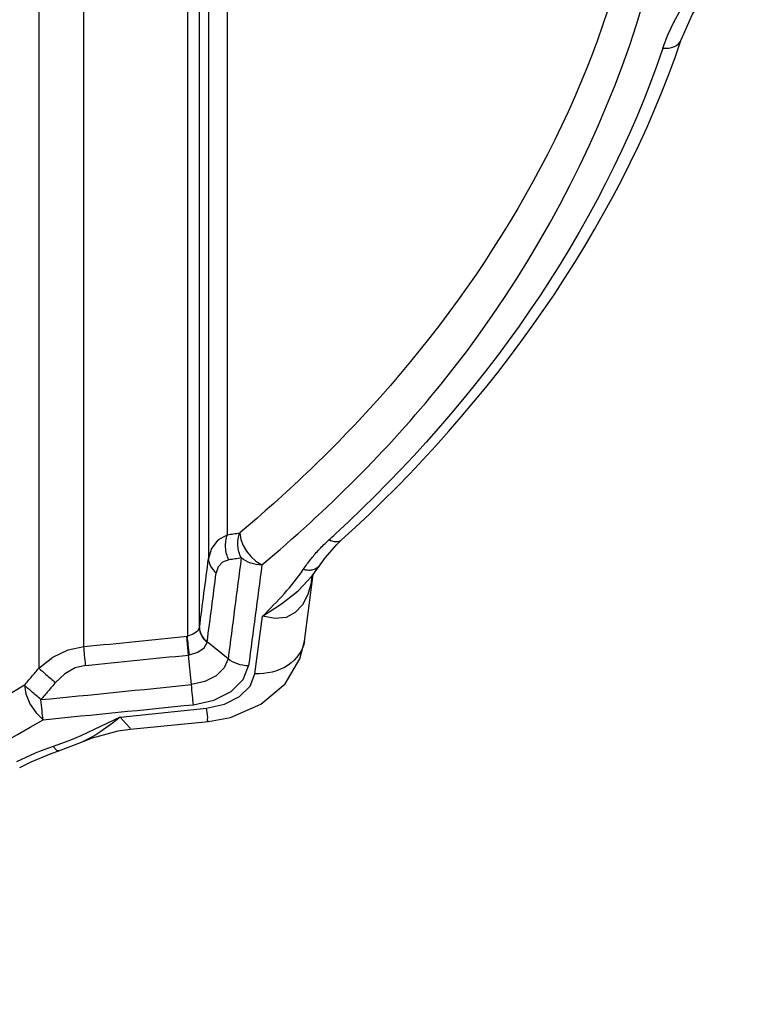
# Paper-space layout 'Sheet' of a CAD drawing. Header units: inches. Extents: x 0.2 to 10.8, y 0.2 to 8.3.
# Tile 475 of 545: x 7.879 to 7.987, y 5.906 to 6.054. Entities that reach past the tile are written whole.
import ezdxf

# ---------------------------------------------------------------- set-up
doc = ezdxf.new("R2010")
doc.units = ezdxf.units.IN
doc.header["$MEASUREMENT"] = 0
doc.layers.get('0').update_dxf_attribs({"lineweight": 5})

psp = doc.layouts.new('Sheet')

# ---------------------------------------------------------------- linework, layer by layer
at = {"color": 0, "linetype": 'ByBlock', "lineweight": -3}
for p, q in [((7.905964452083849, 5.962872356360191), (7.905964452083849, 6.237316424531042)), ((7.904146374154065, 6.236030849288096), (7.904146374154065, 5.961586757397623)), ((7.910171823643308, 5.976814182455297), (7.910171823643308, 6.219217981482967)), ((7.907321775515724, 6.218420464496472), (7.907321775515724, 5.973254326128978)), ((7.888632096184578, 5.960038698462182), (7.888632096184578, 6.20520486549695)), ((7.881860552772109, 6.203189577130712), (7.881860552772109, 5.956795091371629)), ((7.922883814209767, 5.970643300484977), (7.924852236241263, 5.973399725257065)), ((7.9217200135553, 5.960868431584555), (7.923023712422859, 5.970838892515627)), ((7.922778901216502, 5.969727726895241), (7.922970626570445, 5.970628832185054)), ((7.922847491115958, 5.970560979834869), (7.922953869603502, 5.970721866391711)), ((7.922970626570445, 5.970628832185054), (7.923000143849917, 5.970805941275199)), ((7.914289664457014, 5.95592983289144), (7.915438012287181, 5.964590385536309)), ((7.904312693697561, 5.95876683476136), (7.904055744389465, 5.961577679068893)), ((7.907106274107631, 5.960668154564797), (7.907128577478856, 5.960751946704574)), ((7.910250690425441, 5.958210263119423), (7.907128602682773, 5.960752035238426)), ((7.904760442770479, 5.954327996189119), (7.904312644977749, 5.958766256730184)), ((7.904313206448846, 5.958761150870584), (7.904457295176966, 5.958794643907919)), ((7.894053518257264, 5.949469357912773), (7.90699917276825, 5.950774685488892)), ((7.894053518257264, 5.949469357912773), (7.891098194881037, 5.948034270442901)), ((7.895575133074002, 5.947629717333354), (7.90731864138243, 5.948805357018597)), ((7.891098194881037, 5.948034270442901), (7.888142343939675, 5.94665773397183)), ((7.886360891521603, 5.945904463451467), (7.884569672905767, 5.94523333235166)), ((7.884852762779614, 5.944412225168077), (7.888518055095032, 5.945814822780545)), ((7.887207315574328, 5.94625355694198), (7.886360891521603, 5.945904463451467)), ((7.888142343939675, 5.94665773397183), (7.887207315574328, 5.94625355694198)), ((7.881303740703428, 5.944027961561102), (7.878528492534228, 5.94275000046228)), ((7.882069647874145, 5.944335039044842), (7.881303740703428, 5.944027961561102)), ((7.884001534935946, 5.945036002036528), (7.882069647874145, 5.944335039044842)), ((7.884569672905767, 5.94523333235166), (7.884001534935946, 5.945036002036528))]:
    psp.add_line(p, q, dxfattribs=at)
for points in [[(7.978255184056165, 6.051087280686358), (7.97992516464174, 6.054921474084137), (7.983468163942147, 6.060366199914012), (7.986964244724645, 6.064523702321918)], [(7.910171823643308, 5.976814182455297), (7.908730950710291, 5.975979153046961), (7.907773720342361, 5.974759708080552), (7.907321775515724, 5.973254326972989)], [(7.912005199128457, 5.977082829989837), (7.912155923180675, 5.976116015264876), (7.912527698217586, 5.975191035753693), (7.913043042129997, 5.974345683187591), (7.91367568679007, 5.973571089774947), (7.914434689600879, 5.972871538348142), (7.915334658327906, 5.972287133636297)], [(7.924852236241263, 5.973399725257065), (7.926570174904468, 5.975346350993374), (7.927297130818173, 5.976037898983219)], [(7.910379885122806, 5.973045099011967), (7.909422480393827, 5.97270450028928), (7.908779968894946, 5.972025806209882), (7.908478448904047, 5.97107983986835)], [(7.915438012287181, 5.964590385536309), (7.918262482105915, 5.966449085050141), (7.920761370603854, 5.968410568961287), (7.922883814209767, 5.970643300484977)], [(7.922778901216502, 5.969727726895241), (7.922210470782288, 5.967848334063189), (7.921407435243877, 5.966291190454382), (7.920340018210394, 5.965130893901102), (7.918976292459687, 5.96442118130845), (7.9173213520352, 5.964234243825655), (7.91543826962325, 5.964590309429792)], [(7.905964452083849, 5.962876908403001), (7.905675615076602, 5.962358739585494), (7.90502024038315, 5.961895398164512), (7.904146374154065, 5.961591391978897)], [(7.904457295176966, 5.958794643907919), (7.9057089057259, 5.959186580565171), (7.906653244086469, 5.95985458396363), (7.907106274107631, 5.960668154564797)], [(7.907318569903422, 5.948805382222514), (7.910598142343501, 5.949418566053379), (7.915196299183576, 5.951391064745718), (7.918801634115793, 5.954445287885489), (7.921042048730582, 5.958197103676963), (7.921718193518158, 5.960854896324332)], [(7.881860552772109, 5.956795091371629), (7.883949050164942, 5.95845580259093), (7.886257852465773, 5.959545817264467), (7.888632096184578, 5.960038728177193)], [(7.910250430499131, 5.958210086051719), (7.909688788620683, 5.956845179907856), (7.908472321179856, 5.955652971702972), (7.906755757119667, 5.954783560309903), (7.904760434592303, 5.954328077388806)], [(7.888880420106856, 5.957221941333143), (7.887298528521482, 5.956835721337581), (7.885750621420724, 5.955965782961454), (7.884362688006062, 5.954648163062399)], [(7.905054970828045, 5.951321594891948), (7.908114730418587, 5.951980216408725), (7.910713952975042, 5.953289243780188), (7.912527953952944, 5.955090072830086), (7.913334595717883, 5.957151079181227)], [(7.90699917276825, 5.950774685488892), (7.909702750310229, 5.951375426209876), (7.911967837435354, 5.952529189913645), (7.913559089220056, 5.954102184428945), (7.914289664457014, 5.95592983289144)], [(7.879702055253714, 5.954241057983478), (7.879918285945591, 5.952923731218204), (7.880533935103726, 5.951458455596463), (7.881446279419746, 5.950095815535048), (7.882499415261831, 5.949069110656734)], [(7.894053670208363, 5.949469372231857), (7.89354594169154, 5.949046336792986), (7.893054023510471, 5.948655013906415), (7.892497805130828, 5.948233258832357), (7.891871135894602, 5.947782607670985), (7.891168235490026, 5.9473055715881), (7.890398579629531, 5.946815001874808), (7.889598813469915, 5.946347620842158), (7.888813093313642, 5.945946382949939), (7.888522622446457, 5.945816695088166)], [(7.89405367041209, 5.949469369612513), (7.894983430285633, 5.948440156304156), (7.895534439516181, 5.947846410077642), (7.895578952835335, 5.947630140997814)], [(7.888523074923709, 5.945816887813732), (7.889939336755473, 5.946369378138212), (7.893790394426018, 5.947384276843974), (7.895578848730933, 5.947631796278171)], [(7.878990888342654, 5.941875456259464), (7.88069164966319, 5.942744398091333), (7.883699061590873, 5.944004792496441), (7.884854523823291, 5.944413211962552)], [(7.884852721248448, 5.944412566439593), (7.884564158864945, 5.944459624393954), (7.88400316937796, 5.945036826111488)]]:
    psp.add_lwpolyline(points, dxfattribs=at)
for centre, radius, start, end in [((7.777927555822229, 6.138340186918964), 0.2192764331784, 312.251696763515, 312.6074495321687), ((7.940534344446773, 5.95907335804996), 0.0227419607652, 141.375912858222, 141.7261337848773), ((7.926661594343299, 5.96970975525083), 0.003880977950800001, 166.0605091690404, 167.0273090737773), ((7.196849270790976, 12.93377958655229), 7.015260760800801, 275.6061594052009, 275.7915848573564), ((7.196875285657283, 12.9286516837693), 7.013177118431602, 275.6103264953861, 275.7955161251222)]:
    psp.add_arc(centre, radius, start, end, dxfattribs=at)
for points, knots in [([(7.915334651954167, 5.972287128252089), (7.925070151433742, 5.98048061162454), (7.958241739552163, 6.013072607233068), (7.978226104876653, 6.060497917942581), (7.978226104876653, 6.094349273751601)], [0, 0, 0, 0, 0.2731996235, 1, 1, 1, 1]), ([(7.96854698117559, 6.059843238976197), (7.961704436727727, 6.036132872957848), (7.943315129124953, 6.006018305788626), (7.918888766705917, 5.98287610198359), (7.912005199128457, 5.977082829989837)], [0, 0, 0, 0, 0.7328288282, 1, 1, 1, 1]), ([(7.9754946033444, 6.049817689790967), (7.975614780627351, 6.050173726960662), (7.975871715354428, 6.050883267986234), (7.976157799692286, 6.051581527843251), (7.976308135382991, 6.051928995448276)], [0, 0, 0, 0, 0.4981289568, 1, 1, 1, 1]), ([(7.975496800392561, 6.049817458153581), (7.976076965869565, 6.049756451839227), (7.977191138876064, 6.04982421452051), (7.978095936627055, 6.050625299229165), (7.978253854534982, 6.051083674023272)], [0, 0, 0, 0, 0.5461295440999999, 1, 1, 1, 1]), ([(7.910379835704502, 5.973045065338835), (7.910087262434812, 5.973623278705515), (7.909748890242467, 5.974904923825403), (7.909940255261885, 5.976220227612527), (7.910171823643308, 5.976814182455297)], [0, 0, 0, 0, 0.5040916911, 1, 1, 1, 1]), ([(7.910171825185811, 5.976814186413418), (7.910478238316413, 5.976856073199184), (7.911089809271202, 5.976942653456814), (7.911700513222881, 5.977035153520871), (7.912005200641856, 5.977082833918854)], [0, 0, 0, 0, 0.5007020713, 1, 1, 1, 1]), ([(7.912241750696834, 5.973337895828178), (7.911947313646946, 5.973911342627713), (7.911601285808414, 5.975182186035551), (7.911780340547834, 5.976491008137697), (7.912005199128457, 5.977082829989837)], [0, 0, 0, 0, 0.5045082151, 1, 1, 1, 1]), ([(7.923961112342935, 5.974647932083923), (7.92418370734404, 5.974885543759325), (7.924643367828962, 5.975356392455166), (7.925121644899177, 5.975808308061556), (7.925367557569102, 5.976031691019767)], [0, 0, 0, 0, 0.494956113, 1, 1, 1, 1]), ([(7.927296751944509, 5.976038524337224), (7.927073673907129, 5.975836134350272), (7.926351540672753, 5.97565159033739), (7.925700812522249, 5.975874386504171), (7.92536655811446, 5.97603216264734)], [0, 0, 0, 0, 0.4490079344, 1, 1, 1, 1]), ([(7.922767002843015, 5.973269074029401), (7.922955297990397, 5.973504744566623), (7.923344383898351, 5.973972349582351), (7.923751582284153, 5.974424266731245), (7.923961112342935, 5.974647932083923)], [0, 0, 0, 0, 0.4960341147, 1, 1, 1, 1]), ([(7.905964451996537, 5.962872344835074), (7.906190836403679, 5.964601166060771), (7.906643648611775, 5.968061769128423), (7.907095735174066, 5.971522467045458), (7.907321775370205, 5.973254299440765)], [0, 0, 0, 0, 0.4995786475, 1, 1, 1, 1]), ([(7.907321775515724, 5.973254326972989), (7.907319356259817, 5.972856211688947), (7.907574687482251, 5.972014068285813), (7.908134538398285, 5.971358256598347), (7.908478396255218, 5.971079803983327)], [0, 0, 0, 0, 0.473624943, 1, 1, 1, 1]), ([(7.912241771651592, 5.973337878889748), (7.911910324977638, 5.970813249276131), (7.91124743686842, 5.965770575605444), (7.910582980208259, 5.960728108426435), (7.910250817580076, 5.958210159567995)], [0, 0, 0, 0, 0.5006419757, 1, 1, 1, 1]), ([(7.912241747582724, 5.973337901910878), (7.911932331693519, 5.973286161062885), (7.911312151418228, 5.97318556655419), (7.910691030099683, 5.973090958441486), (7.910379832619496, 5.973045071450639)], [0, 0, 0, 0, 0.4993233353, 1, 1, 1, 1]), ([(7.915334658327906, 5.972287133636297), (7.914769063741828, 5.97229215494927), (7.913661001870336, 5.972476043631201), (7.912660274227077, 5.97299973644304), (7.912241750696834, 5.973337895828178)], [0, 0, 0, 0, 0.512481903, 1, 1, 1, 1]), ([(7.915334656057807, 5.972287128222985), (7.915001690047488, 5.969761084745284), (7.914335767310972, 5.964715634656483), (7.913668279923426, 5.959670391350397), (7.91333461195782, 5.957151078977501)], [0, 0, 0, 0, 0.5006465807, 1, 1, 1, 1]), ([(7.92154189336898, 5.971581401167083), (7.921718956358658, 5.971850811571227), (7.922087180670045, 5.972385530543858), (7.922478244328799, 5.972903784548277), (7.922680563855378, 5.973160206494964)], [0, 0, 0, 0, 0.4967331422, 1, 1, 1, 1]), ([(7.923997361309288, 5.97220015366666), (7.923856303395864, 5.972014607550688), (7.923509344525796, 5.971687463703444), (7.923055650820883, 5.971537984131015), (7.922828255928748, 5.971505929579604)], [0, 0, 0, 0, 0.5037101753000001, 1, 1, 1, 1]), ([(7.907124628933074, 5.960755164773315), (7.907350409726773, 5.962474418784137), (7.907802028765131, 5.965915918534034), (7.908252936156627, 5.969357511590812), (7.908478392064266, 5.971079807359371)], [0, 0, 0, 0, 0.4995716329, 1, 1, 1, 1]), ([(7.915438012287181, 5.964590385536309), (7.916551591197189, 5.965706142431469), (7.91871086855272, 5.967922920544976), (7.92070577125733, 5.970311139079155), (7.921540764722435, 5.971581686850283)], [0, 0, 0, 0, 0.5090442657, 1, 1, 1, 1]), ([(7.922828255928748, 5.971505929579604), (7.922618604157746, 5.971470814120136), (7.922182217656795, 5.971455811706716), (7.921753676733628, 5.971527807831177), (7.921540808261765, 5.971581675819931)], [0, 0, 0, 0, 0.4918936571, 1, 1, 1, 1]), ([(7.922778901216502, 5.969727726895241), (7.922780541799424, 5.969871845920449), (7.922798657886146, 5.970158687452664), (7.922847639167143, 5.97044194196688), (7.922879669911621, 5.970580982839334)], [0, 0, 0, 0, 0.5025203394, 1, 1, 1, 1]), ([(7.905964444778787, 5.962876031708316), (7.905961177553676, 5.962472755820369), (7.906209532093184, 5.961622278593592), (7.90676442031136, 5.960952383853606), (7.907106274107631, 5.960668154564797)], [0, 0, 0, 0, 0.475650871, 1, 1, 1, 1]), ([(7.907128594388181, 5.96075209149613), (7.906784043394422, 5.961031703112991), (7.906223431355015, 5.961690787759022), (7.905969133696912, 5.962536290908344), (7.905972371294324, 5.96293591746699)], [0, 0, 0, 0, 0.5261404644, 1, 1, 1, 1]), ([(7.888632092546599, 5.960038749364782), (7.891218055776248, 5.960293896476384), (7.896389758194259, 5.960807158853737), (7.901560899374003, 5.96132604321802), (7.904146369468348, 5.961586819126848)], [0, 0, 0, 0, 0.4999934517, 1, 1, 1, 1]), ([(7.904457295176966, 5.958794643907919), (7.9043994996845, 5.959297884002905), (7.904294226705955, 5.960229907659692), (7.90419184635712, 5.9611622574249), (7.90414638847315, 5.961591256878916)], [0, 0, 0, 0, 0.5400591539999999, 1, 1, 1, 1]), ([(7.921718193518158, 5.960854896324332), (7.921526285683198, 5.959423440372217), (7.919315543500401, 5.956556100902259), (7.916013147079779, 5.955910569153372), (7.914289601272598, 5.955929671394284)], [0, 0, 0, 0, 0.4559033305, 1, 1, 1, 1]), ([(7.888880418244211, 5.957221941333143), (7.88883047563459, 5.957728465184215), (7.888743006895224, 5.958666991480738), (7.888663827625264, 5.959606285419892), (7.888632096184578, 5.960038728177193)], [0, 0, 0, 0, 0.5399829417, 1, 1, 1, 1]), ([(7.888880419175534, 5.957221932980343), (7.891452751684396, 5.957476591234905), (7.896597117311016, 5.957988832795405), (7.901740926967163, 5.958506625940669), (7.904312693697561, 5.95876683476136)], [0, 0, 0, 0, 0.5000009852, 1, 1, 1, 1]), ([(7.913334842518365, 5.957151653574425), (7.912770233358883, 5.957157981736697), (7.911664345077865, 5.957344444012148), (7.910667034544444, 5.957870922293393), (7.910250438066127, 5.958210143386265)], [0, 0, 0, 0, 0.5124367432, 1, 1, 1, 1]), ([(7.879702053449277, 5.954241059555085), (7.880064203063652, 5.954664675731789), (7.880786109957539, 5.95551399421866), (7.881503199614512, 5.956367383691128), (7.881860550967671, 5.956795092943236)], [0, 0, 0, 0, 0.4999870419, 1, 1, 1, 1]), ([(7.881860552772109, 5.956795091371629), (7.882213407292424, 5.956481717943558), (7.883045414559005, 5.95576357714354), (7.8838830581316, 5.955052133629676), (7.884362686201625, 5.954648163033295)], [0, 0, 0, 0, 0.4294070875, 1, 1, 1, 1]), ([(7.884362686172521, 5.954648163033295), (7.88399951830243, 5.954216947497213), (7.883270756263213, 5.953356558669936), (7.882537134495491, 5.952500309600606), (7.882169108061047, 5.952073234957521)], [0, 0, 0, 0, 0.5000006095, 1, 1, 1, 1]), ([(7.882169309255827, 5.952073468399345), (7.881696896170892, 5.952480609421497), (7.88087070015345, 5.953198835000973), (7.880050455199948, 5.953923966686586), (7.879702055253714, 5.954241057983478)], [0, 0, 0, 0, 0.5696762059, 1, 1, 1, 1]), ([(7.905056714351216, 5.951321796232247), (7.905007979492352, 5.951773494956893), (7.904906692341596, 5.95277531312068), (7.904811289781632, 5.953777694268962), (7.904760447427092, 5.954327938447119)], [0, 0, 0, 0, 0.4512031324, 1, 1, 1, 1]), ([(7.882499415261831, 5.949069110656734), (7.882441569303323, 5.949519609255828), (7.882326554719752, 5.950520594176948), (7.882223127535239, 5.951522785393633), (7.882169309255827, 5.952073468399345)], [0, 0, 0, 0, 0.4508143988, 1, 1, 1, 1]), ([(7.90731853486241, 5.948805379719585), (7.907133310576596, 5.948792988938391), (7.907306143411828, 5.949883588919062), (7.907059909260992, 5.950298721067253), (7.906999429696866, 5.950774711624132)], [0, 0, 0, 0, 0.2789641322, 1, 1, 1, 1])]:
    psp.add_open_spline(points, degree=3, knots=knots, dxfattribs=at)
for points in [[(7.976308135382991, 6.051928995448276), (7.978501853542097, 6.056999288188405), (7.982074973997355, 6.061451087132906), (7.985868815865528, 6.065466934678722)], [(7.927298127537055, 5.976038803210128), (7.949681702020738, 5.996371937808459), (7.968587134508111, 6.022441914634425), (7.978257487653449, 6.051094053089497)], [(7.975496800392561, 6.049817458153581), (7.966129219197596, 6.022062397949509), (7.947931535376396, 5.996781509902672), (7.926371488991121, 5.976950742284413)], [(7.879702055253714, 5.954241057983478), (7.839063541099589, 5.930097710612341), (7.791371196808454, 5.916462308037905), (7.74430498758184, 5.912084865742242)], [(7.746466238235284, 5.90637022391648), (7.793768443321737, 5.910973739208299), (7.84164050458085, 5.924794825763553), (7.882499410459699, 5.949069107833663)]]:
    psp.add_open_spline(points, degree=3, dxfattribs=at)

doc.saveas('drawing.dxf')
